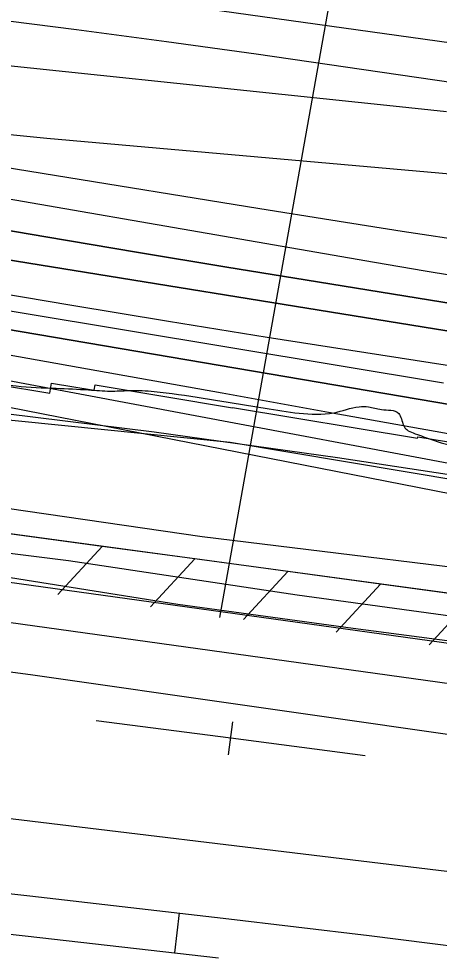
# Model space of a CAD drawing. Extents: x 3734862 to 3772949, y 391520 to 417239.
# Drawn here: x 3747150 to 3747464, y 403553 to 404253 of the extents above; entities that cross this region are included whole.
import ezdxf

# ---------------------------------------------------------------- set-up
doc = ezdxf.new("R2010")
doc.units = 0
for name, color, linetype in [('V-FLOD-BASE', 7, 'Continuous'), ('V-LEVE-TOET', 7, 'Continuous'), ('V-RAIL-TRAK', 7, 'Continuous'), ('V-RIVR-EDGE', 7, 'Continuous'), ('V-RIVR-RANG', 7, 'Continuous'), ('V-ROAD-CNTR', 7, 'Continuous'), ('V-RRAP-FSHR', 7, 'Continuous'), ('V-RRAP-RVMT', 7, 'Continuous'), ('V-SITE-VEGE', 7, 'Continuous'), ('V-SURV-LINE', 7, 'Continuous'), ('V-TOPO-DPTH', 7, 'Continuous'), ('V-TOPO-MAJR', 7, 'Continuous'), ('V-TOPO-MINR', 7, 'Continuous'), ('V-TOPO-WATR', 7, 'Continuous')]:
    doc.layers.add(name, color=color, linetype=linetype)

msp = doc.modelspace()

# ---------------------------------------------------------------- linework, layer by layer
at = {"layer": 'V-FLOD-BASE'}
msp.add_lwpolyline([(3746931.91, 403862.02), (3747008.08, 403853.53), (3747126.04, 403837.79), (3747268.5, 403815.17), (3747399.55, 403797.17), (3747547.42, 403777.84), (3747715.21, 403753.02), (3747906.35, 403728.78), (3748034.29, 403712.43)], dxfattribs=at)
at = {"layer": 'V-LEVE-TOET'}
for points in [[(3745630.75, 404037.05), (3745648.49, 404037.6), (3745661.58, 404034.87), (3745674.68, 404030.73), (3745700.4, 404024.33), (3745794.31, 404016.4), (3745972.12, 404005.64), (3746182.43, 403994.11), (3746361.37, 403981.95), (3746497.95, 403959.77), (3746556.85, 403948.4), (3746724.13, 403914.7), (3746828.46, 403896.08), (3746884.55, 403887.03), (3746897.17, 403885.23), (3746910.73, 403882.03), (3746926.62, 403880.71), (3746945.32, 403877.07), (3747016.82, 403869.03), (3747186.83, 403847.95), (3747357.52, 403822.21), (3747570.36, 403792.94)], [(3745595.01, 403936.13), (3745738.9, 403927.06), (3745837.74, 403923.83), (3745981.09, 403911.03), (3746141.71, 403900.64), (3746311.77, 403887.97), (3746485.13, 403870.18), (3746590.84, 403855.78), (3746678.17, 403838.95), (3746805.33, 403814.85), (3746880.48, 403803.56), (3746890.31, 403799.87), (3746900.61, 403794.79), (3746908.1, 403792.02), (3746920.25, 403790.68), (3746937.06, 403789.84), (3747010.89, 403782.28), (3747160.07, 403762.49), (3747320.29, 403739.5), (3747527.43, 403709.74)]]:
    msp.add_lwpolyline(points, dxfattribs=at)
at = {"layer": 'V-RAIL-TRAK'}
for points in [[(3747307.93, 403714.96), (3747207.54, 403728.11)], [(3747306.31, 403702.57), (3747309.55, 403727.36)], [(3747408.32, 403701.81), (3747307.93, 403714.96)]]:
    msp.add_lwpolyline(points, dxfattribs=at)
at = {"layer": 'V-RIVR-EDGE'}
msp.add_spline([(3743293.35, 404868.11), (3743323.66, 404860.76), (3743346.3, 404858.28), (3743379.44, 404853.34), (3743405.31, 404846), (3743461.88, 404831.3), (3743501.07, 404815.03), (3743532.17, 404803.23), (3743554.39, 404794.68), (3743570.56, 404791), (3743591.99, 404789.33), (3743608.56, 404787.67), (3743623.11, 404785.21), (3743642.51, 404779.91), (3743665.54, 404773.38), (3743754.46, 404755.37), (3743775.88, 404750.46), (3743787.59, 404743.56), (3743806.56, 404731.79), (3743823.12, 404724.06), (3743854.64, 404713.47), (3743871.61, 404707.36), (3743894.23, 404697.6), (3743913.61, 404687.45), (3743935.83, 404677.69), (3743957.24, 404671.16), (3743969.37, 404670.32), (3743994.04, 404671.48), (3744006.98, 404671.04), (3744021.94, 404668.58), (3744046.99, 404661.24), (3744083.36, 404651.85), (3744107.2, 404645.32), (3744132.26, 404641.21), (3744163.79, 404636.28), (3744211.08, 404627.67), (3744243.41, 404620.72), (3744267.26, 404615), (3744300.8, 404605.61), (3744331.1, 404597.45), (3744358.58, 404587.68), (3744378.37, 404580.35), (3744415.54, 404566.11), (3744449.07, 404553.89), (3744477.36, 404545.33), (3744501.6, 404537.59), (3744520.19, 404531.48), (3744538.37, 404526.17), (3744566.65, 404515.19), (3744624.01, 404493.21), (3744650.26, 404478.59), (3744669.24, 404466), (3744673.66, 404457.5), (3744684.97, 404452.62), (3744691.83, 404445.73), (3744698.68, 404435.2), (3744707.56, 404430.32), (3744719.29, 404431.1), (3744724.96, 404433.11), (3744737.49, 404433.49), (3744745.98, 404431.44), (3744765.36, 404420.88), (3744785.14, 404405.87), (3744820.67, 404382.33), (3744830.37, 404379.88), (3744841.68, 404377.42), (3744853.81, 404374.56), (3744865.11, 404368.07), (3744872.78, 404361.98), (3744880.06, 404361.16), (3744903.51, 404359.08), (3744932.61, 404352.94), (3744944.72, 404347.65), (3744955.63, 404344.39), (3744974.61, 404334.23), (3744983.91, 404333.4), (3744995.24, 404333.78), (3745012.21, 404332.12), (3745022.32, 404329.67), (3745030.8, 404325.2), (3745039.29, 404324.77), (3745051.02, 404324.74), (3745074.87, 404324.68), (3745087.4, 404323.04), (3745109.63, 404318.13), (3745128.22, 404313.23), (3745160.16, 404309.51), (3745185.63, 404309.85), (3745207.88, 404311.01), (3745232.96, 404314.99), (3745247.11, 404315.77), (3745261.27, 404315.73), (3745274.6, 404312.46), (3745291.16, 404304.34), (3745304.09, 404298.64), (3745317.02, 404294.16), (3745333.59, 404292.91), (3745358.25, 404290.42), (3745387.76, 404284.69), (3745417.67, 404280.97), (3745454.05, 404273.2), (3745480.71, 404264.64), (3745507.78, 404255.28), (3745530.01, 404249.16), (3745550.22, 404245.47), (3745583.76, 404236.08), (3745619.72, 404227.91), (3745646, 404222.99), (3745654.89, 404220.94), (3745671.46, 404216.86), (3745683.58, 404211.98), (3745696.51, 404208.31), (3745719.14, 404203.4), (3745740.97, 404200.11), (3745764.41, 404195.2), (3745796.35, 404192.29), (3745832.72, 404185.73), (3745847.68, 404182.05), (3745861.81, 404175.95), (3745871.1, 404171.48), (3745887.67, 404168.21), (3745902.23, 404169.38), (3745918.02, 404175.41), (3745932.58, 404177.8), (3745945.93, 404177.77), (3745956.84, 404177.33), (3745971.79, 404172.85), (3746023.92, 404156.55), (3746042.51, 404154.07), (3746070.81, 404150.36), (3746091.43, 404149.91), (3746112.05, 404147.84), (3746132.67, 404145.36), (3746160.15, 404141.65), (3746177.13, 404139.18), (3746193.3, 404138.74), (3746209.48, 404138.3), (3746272.53, 404128.03), (3746296.38, 404124.33), (3746332.76, 404116.96), (3746353.37, 404112.87), (3746368.74, 404112.43), (3746375.61, 404112.41), (3746387.34, 404112.38), (3746403.1, 404109.91), (3746420.88, 404105.83), (3746440.27, 404098.1), (3746450.77, 404091.2), (3746455.2, 404083.91), (3746464.89, 404079.43), (3746485.5, 404070.89), (3746515.4, 404063.54), (3746551.78, 404056.57), (3746563.09, 404054.12), (3746573.59, 404048.43), (3746585.71, 404043.96), (3746610.37, 404041.06), (3746625.74, 404041.43), (3746635.85, 404041.41), (3746653.63, 404036.91), (3746669.39, 404034.45), (3746697.69, 404030.33), (3746728.81, 404025.4), (3746736.5, 404025.79), (3746744.18, 404026.58), (3746752.68, 404029.79), (3746761.58, 404030.98), (3746772.1, 404030.96), (3746781.8, 404028.91), (3746804.82, 404020.77), (3746855.35, 404010.53), (3746863.03, 404010.92), (3746880.43, 404015.73), (3746897.84, 404022.97), (3746904.71, 404024.16), (3746915.63, 404024.54), (3746934.62, 404019.23), (3746946.74, 404012.33), (3746956.03, 404007.86), (3746973, 404001.75), (3746991.59, 403997.66), (3746998.46, 403997.65), (3747003.31, 403997.23), (3747010.18, 403996), (3747017.85, 403989.91), (3747024.31, 403985.45), (3747029.97, 403985.44), (3747036.45, 403990.68), (3747040.91, 403992.28), (3747047.78, 403992.27), (3747054.65, 403992.25), (3747065.97, 403989.8), (3747084.96, 403984.9), (3747096.69, 403984.06), (3747106.39, 403984.03), (3747147.63, 403978.27), (3747177.54, 403976.58), (3747201.8, 403975.31), (3747217.98, 403974.46), (3747231.73, 403974.83), (3747241.83, 403974.8), (3747259.62, 403973.14), (3747333.59, 403961.64), (3747359.06, 403957.93), (3747384.94, 403958.27), (3747403.96, 403962.68), (3747410.83, 403962.66), (3747420.53, 403960.61), (3747433.46, 403957.75), (3747435.48, 403953.7), (3747437.08, 403948.85), (3747439.5, 403945.6), (3747444.35, 403943.17), (3747456.47, 403938.69), (3747480.31, 403932.56), (3747502.54, 403930.08), (3747511.84, 403928.04), (3747522.75, 403925.58), (3747535.68, 403923.13), (3747553.06, 403919.04), (3747578.52, 403912.51), (3747635.91, 403900.64), (3747669.86, 403893.28), (3747690.47, 403889.58), (3747709.47, 403885.9), (3747725.24, 403885.46), (3747740.61, 403885.82), (3747754.75, 403882.96), (3747766.87, 403879.29), (3747778.19, 403875.22), (3747787.48, 403872.77), (3747802.44, 403871.11), (3747819.02, 403870.67), (3747872.78, 403864.06), (3747906.34, 403860.34), (3747953.64, 403855.78), (3747986.38, 403851.65), (3748020.34, 403848.74), (3748057.53, 403842.58), (3748089.86, 403835.22), (3748115.32, 403831.92), (3748133.52, 403831.47), (3748147.26, 403829.42), (3748150.08, 403824.96), (3748152.48, 403814.44), (3748156.9, 403803.11), (3748167, 403798.23), (3748176.7, 403797.4), (3748186.41, 403796.97), (3748193.28, 403796.95), (3748205.02, 403803.39), (3748215.96, 403810.65), (3748222.84, 403813.86), (3748233.76, 403814.65), (3748239.83, 403814.23), (3748245.48, 403811.79), (3748251.14, 403808.94), (3748288.72, 403799.95), (3748317.02, 403796.24), (3748335.61, 403793.77), (3748353.8, 403792.11), (3748366.33, 403788.03), (3748379.26, 403782.34), (3748384.9, 403776.67), (3748389.75, 403775.04), (3748397.84, 403774.61), (3748406.33, 403775.8), (3748426.96, 403778.18), (3748460.52, 403776.07), (3748475.07, 403774.42), (3748491.24, 403772.76), (3748504.18, 403772.73), (3748524.81, 403773.09), (3748537.74, 403772.65), (3748551.89, 403768.97), (3748559.56, 403764.51), (3748568.45, 403761.25), (3748600.38, 403755.11), (3748608.87, 403755.89), (3748624.24, 403755.86), (3748646.47, 403752.97), (3748662.64, 403748.48), (3748676.78, 403746.83), (3748692.94, 403739.51), (3748706.28, 403735.84), (3748725.68, 403732.15), (3748751.14, 403728.45), (3748770.55, 403728), (3748784.3, 403727.96), (3748793.6, 403727.94), (3748809.76, 403723.05), (3748824.71, 403718.97), (3748846.54, 403713.66), (3748865.54, 403711.18), (3748886.16, 403709.92), (3748902.33, 403707.86), (3748920.11, 403704.58), (3748946.78, 403697.64), (3748987.19, 403686.22), (3749018.71, 403678.86), (3749042.97, 403675.56), (3749065.6, 403671.06), (3749091.48, 403670.59), (3749109.27, 403669.33), (3749133.12, 403666.04), (3749146.86, 403664.79), (3749158.98, 403660.32), (3749181.61, 403654.6), (3749198.59, 403651.32), (3749225.68, 403649.64), (3749243.87, 403646.76), (3749268.13, 403645.49), (3749289.15, 403643.41), (3749299.25, 403641.77), (3749316.63, 403635.66), (3749328.75, 403630.78), (3749349.76, 403625.47), (3749370.77, 403619.76), (3749386.94, 403617.29), (3749403.11, 403614.42), (3749420.08, 403610.74), (3749470.59, 403594.85), (3749501.3, 403585.06), (3749524.74, 403580.56), (3749548.19, 403578.88), (3749568, 403577.62), (3749600.74, 403572.28)], degree=3, dxfattribs=at)
at = {"layer": 'V-RIVR-RANG'}
msp.add_line((3747299.91, 403805.31), (3747429.65, 404533.85), dxfattribs=at)
at = {"layer": 'V-ROAD-CNTR'}
msp.add_line((3747269.33, 403584.47), (3747265.92, 403554.67), dxfattribs=at)
for points in [[(3740558.81, 404822.19), (3741037.4, 404612.25), (3741706.35, 404324.43), (3741944.9, 404223.22), (3742133.51, 404151.26), (3742385.81, 404078.12), (3742748.14, 404030.87), (3743119.21, 404000.47), (3743219.94, 403989.9), (3743882.62, 403933.75), (3744432.74, 403887.99), (3745126.11, 403833.47), (3745501.26, 403799.35), (3746166.18, 403745.28), (3747137.08, 403655.9), (3747673.54, 403590.99), (3747983.83, 403548.42), (3748395.56, 403483.43), (3748723.03, 403408.73), (3749121.86, 403263.6), (3749450.48, 403131.36), (3749678.75, 403035.22)], [(3745537.61, 403708.21), (3745672.25, 403697.69), (3745807.87, 403685.76), (3745938.43, 403675.21), (3746101.59, 403662.49), (3746244.71, 403649.67), (3746386.01, 403638.7), (3746541.63, 403625.96), (3746724.03, 403608.66), (3746824.59, 403600.3), (3746881.1, 403594.98), (3747008.24, 403583.49), (3747154.47, 403567.43), (3747298.94, 403550.88)], [(3746900.47, 403623.35), (3747011.22, 403613.34), (3747157.81, 403597.24), (3747302.42, 403580.68), (3747411.51, 403567.67), (3747525.68, 403553.29), (3747655.81, 403537.12), (3747797.66, 403517.73), (3747948.81, 403497), (3748081.01, 403478.19), (3748206.43, 403459.03), (3748240.72, 403453.06), (3748274.87, 403446.91), (3748308.98, 403440.55), (3748343.05, 403433.98), (3748348.1, 403432.98)]]:
    msp.add_lwpolyline(points, dxfattribs=at)
at = {"layer": 'V-RRAP-FSHR'}
for p, q in [((3747211.9, 403858.41), (3747178.77, 403822.54)), ((3747281.27, 403848.99), (3747248.13, 403813.13)), ((3747350.63, 403839.58), (3747317.5, 403803.71)), ((3747419.99, 403830.17), (3747386.86, 403794.29)), ((3747489.35, 403820.75), (3747456.22, 403784.88))]:
    msp.add_line(p, q, dxfattribs=at)
for points in [[(3749101.87, 403567.71), (3748754.49, 403631.07), (3748465.33, 403680.4), (3748152.18, 403726.24), (3747986.62, 403750.74), (3747615.43, 403803.64), (3746953.63, 403893.47), (3746599.45, 403951.75), (3746431.67, 403990.27), (3746318.35, 404004.02), (3746003.6, 404017.2), (3745787.49, 404039.53), (3745567.7, 404065.03), (3745268.62, 404122.36), (3744919.72, 404198.84), (3744483.72, 404317.65), (3744096.93, 404414.47)], [(3745755.59, 404164.01), (3746133.61, 404114.94), (3746460.39, 404044.32), (3746926.68, 403974.72), (3747307.57, 403936.2), (3747787.51, 403855.87), (3748350.38, 403747.16), (3748744.72, 403693.77), (3749488.17, 403561.96), (3750009.67, 403476.17), (3750471.22, 403416.56), (3750755.01, 403362.08), (3751258.21, 403214.08), (3751991.45, 402977.77), (3752370.29, 402844.74), (3752705.56, 402720.89), (3753300.95, 402568.26)], [(3747211.9, 403858.41), (3747142.54, 403867.83)], [(3747281.27, 403848.99), (3747211.9, 403858.41)], [(3747350.63, 403839.58), (3747281.27, 403848.99)], [(3747419.99, 403830.17), (3747350.63, 403839.58)], [(3747489.35, 403820.75), (3747419.99, 403830.17)]]:
    msp.add_lwpolyline(points, dxfattribs=at)
at = {"layer": 'V-RRAP-RVMT'}
for p, q in [((3747040.37, 403994.74), (3747172.75, 403972.77)), ((3747172.75, 403972.77), (3747174.01, 403980.43)), ((3747174.01, 403980.43), (3747205.95, 403975.13)), ((3747205.95, 403975.13), (3747206.59, 403979.02)), ((3747206.59, 403979.02), (3747309.19, 403962.02)), ((3747309.19, 403962.02), (3747309.21, 403962.13)), ((3747309.21, 403962.13), (3747447.52, 403939.17)), ((3747447.52, 403939.17), (3747447.7, 403940.21)), ((3747447.7, 403940.21), (3747547.94, 403923.57))]:
    msp.add_line(p, q, dxfattribs=at)
at = {"layer": 'V-SITE-VEGE'}
msp.add_lwpolyline([(3747567.91, 403831.02), (3747286.75, 403865.62), (3747082.34, 403895.07), (3747016.67, 403904.44), (3746994.45, 403911.26), (3746986.57, 403916.76), (3746974.02, 403930.1), (3746969.36, 403938.86), (3746967.46, 403947.63), (3746968.79, 403959.65), (3746971.5, 403971.68), (3746976.1, 403976.32), (3746995.96, 403978.27), (3747117.59, 403960.41), (3747250.77, 403944), (3747387.66, 403924.83), (3747535.19, 403902.48)], dxfattribs=at)
at = {"layer": 'V-SURV-LINE'}
for points in [[(3746796.58, 403879.69), (3748270.47, 403674.88)], [(3748266.35, 403645.16), (3746792.46, 403849.97)]]:
    msp.add_lwpolyline(points, dxfattribs=at)
at = {"layer": 'V-TOPO-DPTH'}
for points in [[(3747606.22, 404018.32), (3747372.79, 404055.97), (3747305.12, 404067.01), (3747237.47, 404078.21), (3747169.86, 404089.65), (3747102.28, 404101.25), (3747040.51, 404111.97), (3747003.84, 404118.37), (3746967.19, 404124.84), (3746930.55, 404131.39), (3746893.93, 404138.01), (3746765.59, 404161.34), (3746664.84, 404179.84), (3746564.14, 404198.59), (3746463.5, 404217.69), (3746362.91, 404237.03), (3746172.09, 404274.08), (3746161.71, 404276.12), (3746151.34, 404278.18), (3746140.97, 404280.28), (3746130.61, 404282.41), (3745745.54, 404362.25), (3745674.9, 404377.25), (3745604.37, 404392.72)], [(3747606.22, 404018.32), (3747372.79, 404055.97), (3747305.12, 404067.01), (3747237.47, 404078.21), (3747169.86, 404089.65), (3747102.28, 404101.25), (3747040.51, 404111.97), (3747003.84, 404118.37), (3746967.19, 404124.84), (3746930.55, 404131.39), (3746893.93, 404138.01), (3746765.59, 404161.34), (3746664.84, 404179.84), (3746564.14, 404198.59), (3746463.5, 404217.69), (3746362.91, 404237.03), (3746172.09, 404274.08), (3746161.71, 404276.12), (3746151.34, 404278.18), (3746140.97, 404280.28), (3746130.61, 404282.41), (3745745.54, 404362.25), (3745674.9, 404377.25), (3745604.37, 404392.72)], [(3747581.7, 404001.3), (3746999.88, 404095.54), (3746993.78, 404096.54), (3746987.69, 404097.55), (3746981.6, 404098.59), (3746975.51, 404099.64), (3746969.42, 404100.71), (3746963.34, 404101.78), (3746957.25, 404102.87), (3746951.17, 404103.96), (3746945.19, 404105.05), (3746936.12, 404106.7), (3746927.06, 404108.37), (3746917.99, 404110.06), (3746908.93, 404111.77), (3746188.48, 404248.38)], [(3746188.48, 404248.38), (3746908.93, 404111.77), (3746917.99, 404110.06), (3746927.06, 404108.37), (3746936.12, 404106.7), (3746945.19, 404105.05), (3746951.17, 404103.96), (3746957.25, 404102.87), (3746963.34, 404101.78), (3746969.42, 404100.71), (3746975.51, 404099.64), (3746981.6, 404098.59), (3746987.69, 404097.55), (3746993.78, 404096.54), (3746999.88, 404095.54), (3747581.7, 404001.3)], [(3747472.82, 403964.14), (3747002.37, 404044.07), (3746978.71, 404048.16), (3746955.07, 404052.34), (3746931.46, 404056.66), (3746907.86, 404061.07), (3746283.51, 404179.73)], [(3747472.82, 403964.14), (3747002.37, 404044.07), (3746978.71, 404048.16), (3746955.07, 404052.34), (3746931.46, 404056.66), (3746907.86, 404061.07), (3746283.51, 404179.73)], [(3746687.07, 404127.93), (3746777.79, 404111.05), (3746937.39, 404081.56), (3746948.34, 404079.56), (3746959.29, 404077.6), (3746970.26, 404075.69), (3746981.23, 404073.81), (3747187.83, 404039), (3747261.48, 404026.78), (3747335.18, 404014.81), (3747408.94, 404003.22), (3747482.73, 403991.88)], [(3746687.07, 404127.93), (3746777.79, 404111.05), (3746937.39, 404081.56), (3746948.34, 404079.56), (3746959.29, 404077.6), (3746970.26, 404075.69), (3746981.23, 404073.81), (3747187.83, 404039), (3747261.48, 404026.78), (3747335.18, 404014.81), (3747408.94, 404003.22), (3747482.73, 403991.88)], [(3746750.22, 404053.57), (3746816.63, 404041.97), (3746931.91, 404021.46), (3746940.65, 404019.89), (3746949.38, 404018.31), (3746958.11, 404016.71), (3746966.84, 404015.09), (3747031.32, 404003.05), (3747072.29, 403995.39), (3747113.25, 403987.72), (3747154.21, 403980.04), (3747195.17, 403972.34), (3747560.96, 403903.52)]]:
    msp.add_lwpolyline(points, dxfattribs=at)
at = {"layer": 'V-TOPO-MAJR'}
for points in [[(3745577.83, 404604.32), (3745642.82, 404590.16), (3745707.86, 404576.22), (3745772.93, 404562.41), (3746123.33, 404488.66), (3746162.12, 404480.47), (3746200.9, 404472.23), (3746239.67, 404463.92), (3746278.42, 404455.57), (3746822, 404337.99), (3746851.09, 404331.78), (3746880.19, 404325.65), (3746909.33, 404319.66), (3746938.48, 404313.77), (3746959.47, 404309.58), (3746978.17, 404305.98), (3746996.89, 404302.55), (3747015.67, 404299.38), (3747034.47, 404296.39), (3747053.3, 404293.56), (3747072.14, 404290.77), (3747090.99, 404288.06), (3747109.84, 404285.39), (3747614.19, 404214.96)], [(3745489.49, 404440.55), (3746154.53, 404297.31), (3746155.36, 404297.14), (3746156.19, 404296.96), (3746157.02, 404296.79), (3746157.85, 404296.62), (3746175.1, 404293.16), (3746184.56, 404291.29), (3746194.03, 404289.45), (3746203.51, 404287.66), (3746212.99, 404285.9), (3746920.63, 404156.8), (3746945.82, 404152.24), (3746971.01, 404147.73), (3746996.22, 404143.29), (3747021.44, 404138.9), (3747415.35, 404070.87), (3747453.26, 404064.39), (3747491.18, 404058)]]:
    msp.add_lwpolyline(points, dxfattribs=at)
at = {"layer": 'V-TOPO-MINR'}
for points in [[(3743597.52, 404785.02), (3744377.85, 404534.14), (3745195.03, 404324.81), (3745208.25, 404321.45), (3745221.48, 404318.12), (3745234.73, 404314.85), (3745247.98, 404311.61), (3745261.25, 404308.42), (3745274.52, 404305.28), (3745287.81, 404302.19), (3745301.11, 404299.14), (3745976.79, 404145.77), (3745999.02, 404140.86), (3746021.29, 404136.1), (3746043.61, 404131.59), (3746065.96, 404127.24), (3746088.36, 404123.17), (3746110.79, 404119.31), (3746133.28, 404115.77), (3746155.8, 404112.43), (3746946.46, 404000.84), (3747533.97, 403885.76)], [(3745618.93, 404493.36), (3745685.6, 404479.42), (3745752.35, 404465.86), (3746093.91, 404398.05), (3746135.82, 404389.71), (3746177.72, 404381.35), (3746219.62, 404372.94), (3746261.51, 404364.52), (3746341.59, 404348.37), (3746423.59, 404332.24), (3746505.69, 404316.61), (3746587.92, 404301.75), (3746670.25, 404287.39), (3746922.66, 404244.59), (3746954.08, 404239.57), (3746985.56, 404234.96), (3747017.12, 404230.95), (3747048.74, 404227.35), (3747429.45, 404187.65), (3747469.22, 404183.29)], [(3745604.37, 404392.72), (3745674.9, 404377.25), (3745745.54, 404362.25), (3746130.61, 404282.41), (3746140.97, 404280.28), (3746151.34, 404278.18), (3746161.71, 404276.12), (3746172.09, 404274.08), (3746362.91, 404237.03), (3746463.5, 404217.69), (3746564.14, 404198.59), (3746664.84, 404179.84), (3746765.59, 404161.34), (3746893.93, 404138.01), (3746930.55, 404131.39), (3746967.19, 404124.84), (3747003.84, 404118.37), (3747040.51, 404111.97), (3747102.28, 404101.25), (3747169.86, 404089.65), (3747237.47, 404078.21), (3747305.12, 404067.01), (3747372.79, 404055.97), (3747606.22, 404018.32)], [(3745608.38, 404325.75), (3745942.26, 404259.46), (3745974.64, 404253.03), (3746007.02, 404246.6), (3746039.41, 404240.16), (3746071.79, 404233.72), (3746104.17, 404227.3), (3746136.56, 404220.9), (3746168.96, 404214.54), (3746201.36, 404208.2), (3746273.28, 404194.18), (3746341.66, 404180.93), (3746410.06, 404167.79), (3746478.49, 404154.81), (3746546.94, 404141.94), (3746923.2, 404071.67), (3746940.23, 404068.55), (3746957.27, 404065.49), (3746974.33, 404062.53), (3746991.4, 404059.64), (3747466.94, 403980.6)], [(3746687.14, 404324.52), (3746964.78, 404274.79), (3746978.13, 404272.51), (3746991.5, 404270.36), (3747004.91, 404268.43), (3747018.34, 404266.64), (3747125.7, 404253.17), (3747192.8, 404244.55), (3747259.86, 404235.65), (3747326.87, 404226.35), (3747393.84, 404216.77), (3747638.52, 404181.02)], [(3746188.48, 404248.38), (3746908.93, 404111.77), (3746917.99, 404110.06), (3746927.06, 404108.37), (3746936.12, 404106.7), (3746945.19, 404105.05), (3746951.17, 404103.96), (3746957.25, 404102.87), (3746963.34, 404101.78), (3746969.42, 404100.71), (3746975.51, 404099.64), (3746981.6, 404098.59), (3746987.69, 404097.55), (3746993.78, 404096.54), (3746999.88, 404095.54), (3747581.7, 404001.3)], [(3746753.9, 404231.87), (3746791.16, 404224.3), (3746828.43, 404216.85), (3746865.74, 404209.57), (3746903.08, 404202.41), (3746967.96, 404190.11), (3746972.88, 404189.21), (3746977.8, 404188.35), (3746982.73, 404187.55), (3746987.67, 404186.78), (3747041.88, 404178.69), (3747073.97, 404174.2), (3747106.1, 404170.09), (3747138.29, 404166.56), (3747170.54, 404163.41), (3747584.6, 404126.74)], [(3746666.13, 404225.73), (3746945.01, 404174), (3746959.76, 404171.32), (3746974.52, 404168.7), (3746989.3, 404166.18), (3747004.09, 404163.73), (3747329.69, 404110.84), (3747382.8, 404102.33), (3747435.94, 404093.98), (3747489.11, 404085.87)], [(3746283.51, 404179.73), (3746907.86, 404061.07), (3746931.46, 404056.66), (3746955.07, 404052.34), (3746978.71, 404048.16), (3747002.37, 404044.07), (3747472.82, 403964.14)], [(3746434.57, 404133.07), (3746888.93, 404047.76), (3746920.63, 404041.85), (3746952.34, 404035.98), (3746984.06, 404030.18), (3747015.78, 404024.43), (3747142.4, 404001.63), (3747221.96, 403987.31), (3747301.51, 403973), (3747381.07, 403958.71), (3747460.63, 403944.43), (3747588.02, 403921.58)], [(3746687.07, 404127.93), (3746777.79, 404111.05), (3746937.39, 404081.56), (3746948.34, 404079.56), (3746959.29, 404077.6), (3746970.26, 404075.69), (3746981.23, 404073.81), (3747187.83, 404039), (3747261.48, 404026.78), (3747335.18, 404014.81), (3747408.94, 404003.22), (3747482.73, 403991.88)]]:
    msp.add_lwpolyline(points, dxfattribs=at)
at = {"layer": 'V-TOPO-WATR'}
msp.add_lwpolyline([(3746750.22, 404053.57), (3746816.63, 404041.97), (3746931.91, 404021.46), (3746940.65, 404019.89), (3746949.38, 404018.31), (3746958.11, 404016.71), (3746966.84, 404015.09), (3747031.32, 404003.05), (3747072.29, 403995.39), (3747113.25, 403987.72), (3747154.21, 403980.04), (3747195.17, 403972.34), (3747560.96, 403903.52)], dxfattribs=at)

doc.saveas('drawing.dxf')
